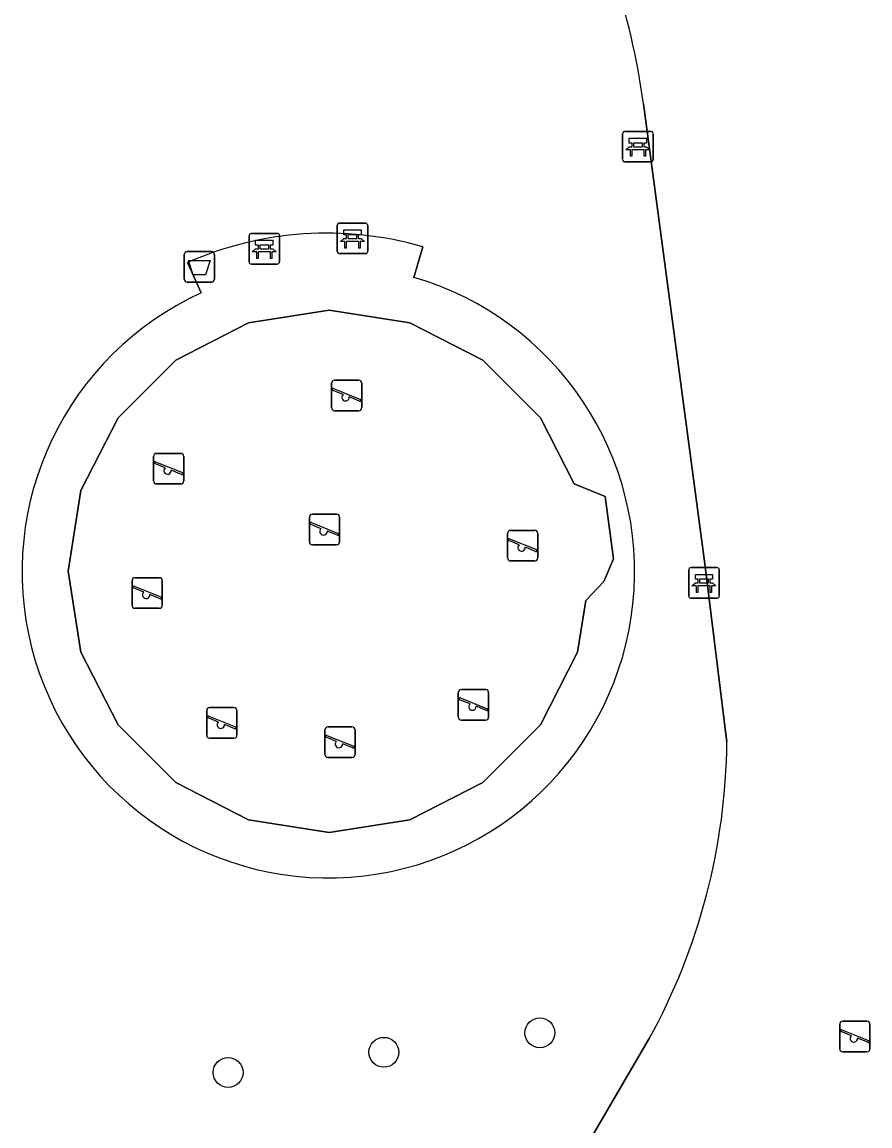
# Model space of a CAD drawing. Extents: x 163147 to 163550, y 380933 to 381639.
# Drawn here: x 163357.94 to 163385.69, y 381220.18 to 381256.29 of the extents above; entities that cross this region are included whole.
import ezdxf

# ---------------------------------------------------------------- set-up
doc = ezdxf.new("R2010")
doc.units = 0
for name, color, linetype in [('IMGEO_Afvalbak', 7, 'Continuous'), ('IMGEO_Bank', 7, 'Continuous'), ('IMGEO_Boom', 7, 'Continuous'), ('IMGEO_Groenvoorziening', 7, 'Continuous'), ('IMGEO_Speelvoorziening', 7, 'Continuous'), ('IMGEO_Terreindeel_zand', 7, 'Continuous'), ('IMGEO_Voetpad_gesloten', 7, 'Continuous'), ('IMGEO_Voetpad_open', 7, 'Continuous')]:
    doc.layers.add(name, color=color, linetype=linetype)

msp = doc.modelspace()

# ---------------------------------------------------------------- linework, layer by layer
at = {"layer": 'IMGEO_Afvalbak'}
for p, q in [((163363.247, 381247.879), (163363.247, 381248.679)), ((163363.247, 381248.679), (163363.247, 381247.879)), ((163363.347, 381248.779), (163364.137, 381248.779)), ((163364.137, 381248.779), (163363.347, 381248.779)), ((163364.237, 381248.679), (163364.237, 381247.879)), ((163364.237, 381247.879), (163364.237, 381248.679)), ((163364.137, 381247.779), (163363.347, 381247.779)), ((163363.347, 381247.779), (163364.137, 381247.779))]:
    msp.add_line(p, q, dxfattribs=at)
msp.add_lwpolyline([(163363.39, 381248.493), (163364.094, 381248.493), (163363.945, 381248.023), (163363.539, 381248.023), (163363.39, 381248.493)], dxfattribs=at)
for centre, start, end in [((163363.347, 381248.679), 90, 180), ((163363.347, 381248.679), 90, 180), ((163364.137, 381248.679), 0, 90), ((163364.137, 381248.679), 360, 90), ((163363.347, 381247.879), 180, 270), ((163363.347, 381247.879), 180, 270), ((163364.137, 381247.879), 270, 0), ((163364.137, 381247.879), 270, 0)]:
    msp.add_arc(centre, 0.1, start, end, dxfattribs=at)
at = {"layer": 'IMGEO_Bank'}
for p, q in [((163377.594, 381251.787), (163377.594, 381252.628)), ((163377.594, 381252.628), (163377.594, 381251.787)), ((163377.669, 381252.712), (163378.51, 381252.712)), ((163378.51, 381252.712), (163377.669, 381252.712)), ((163378.594, 381252.637), (163378.594, 381251.796)), ((163378.594, 381251.796), (163378.594, 381252.637)), ((163377.903, 381252.218), (163377.903, 381252.324)), ((163377.947, 381252.324), (163377.947, 381252.218)), ((163378.235, 381252.33), (163377.953, 381252.33)), ((163377.953, 381252.212), (163378.235, 381252.212)), ((163378.241, 381252.218), (163378.241, 381252.324)), ((163378.285, 381252.324), (163378.285, 381252.218)), ((163378.291, 381252.11), (163377.898, 381252.11)), ((163378.519, 381251.712), (163377.678, 381251.712)), ((163377.678, 381251.712), (163378.519, 381251.712)), ((163368.255, 381248.787), (163368.255, 381249.628)), ((163368.255, 381249.628), (163368.255, 381248.787)), ((163368.33, 381249.712), (163369.171, 381249.712)), ((163369.171, 381249.712), (163368.33, 381249.712)), ((163369.255, 381249.637), (163369.255, 381248.796)), ((163369.255, 381248.796), (163369.255, 381249.637)), ((163365.37, 381248.447), (163365.37, 381249.288)), ((163365.37, 381249.288), (163365.37, 381248.447)), ((163365.445, 381249.372), (163366.286, 381249.372)), ((163366.286, 381249.372), (163365.445, 381249.372)), ((163366.37, 381249.297), (163366.37, 381248.456)), ((163366.37, 381248.456), (163366.37, 381249.297)), ((163368.564, 381249.218), (163368.564, 381249.324)), ((163368.608, 381249.324), (163368.608, 381249.218)), ((163368.896, 381249.33), (163368.614, 381249.33)), ((163368.902, 381249.218), (163368.902, 381249.324)), ((163368.946, 381249.324), (163368.946, 381249.218)), ((163365.679, 381248.878), (163365.679, 381248.984)), ((163365.723, 381248.984), (163365.723, 381248.878)), ((163366.011, 381248.99), (163365.729, 381248.99)), ((163366.017, 381248.878), (163366.017, 381248.984)), ((163366.061, 381248.984), (163366.061, 381248.878)), ((163368.952, 381249.11), (163368.559, 381249.11)), ((163368.614, 381249.212), (163368.896, 381249.212)), ((163366.067, 381248.77), (163365.674, 381248.77)), ((163365.729, 381248.872), (163366.011, 381248.872)), ((163369.18, 381248.712), (163368.339, 381248.712)), ((163368.339, 381248.712), (163369.18, 381248.712)), ((163366.295, 381248.372), (163365.454, 381248.372)), ((163365.454, 381248.372), (163366.295, 381248.372)), ((163379.832, 381238.442), (163380.673, 381238.442)), ((163380.673, 381238.442), (163379.832, 381238.442)), ((163379.757, 381237.517), (163379.757, 381238.358)), ((163379.757, 381238.358), (163379.757, 381237.517)), ((163380.066, 381237.948), (163380.066, 381238.054)), ((163380.11, 381238.054), (163380.11, 381237.948)), ((163380.398, 381238.06), (163380.116, 381238.06)), ((163380.404, 381237.948), (163380.404, 381238.054)), ((163380.448, 381238.054), (163380.448, 381237.948)), ((163380.757, 381238.367), (163380.757, 381237.526)), ((163380.757, 381237.526), (163380.757, 381238.367)), ((163380.454, 381237.84), (163380.061, 381237.84)), ((163380.116, 381237.942), (163380.398, 381237.942)), ((163380.682, 381237.442), (163379.841, 381237.442)), ((163379.841, 381237.442), (163380.682, 381237.442))]:
    msp.add_line(p, q, dxfattribs=at)
for points in [[(163377.841, 381252.11), (163377.699, 381252.11), (163377.811, 381252.212), (163377.897, 381252.212)], [(163377.897, 381252.33), (163377.811, 381252.33), (163377.811, 381252.491), (163378.374, 381252.491), (163378.374, 381252.33), (163378.291, 381252.33)], [(163378.291, 381252.212), (163378.374, 381252.212), (163378.486, 381252.11), (163378.347, 381252.11)], [(163377.891, 381252.103), (163377.891, 381251.896), (163377.848, 381251.896), (163377.848, 381252.103)], [(163378.341, 381252.103), (163378.341, 381251.896), (163378.297, 381251.896), (163378.297, 381252.103)], [(163368.558, 381249.33), (163368.472, 381249.33), (163368.472, 381249.491), (163369.035, 381249.491), (163369.035, 381249.33), (163368.952, 381249.33)], [(163365.673, 381248.99), (163365.587, 381248.99), (163365.587, 381249.151), (163366.15, 381249.151), (163366.15, 381248.99), (163366.067, 381248.99)], [(163368.502, 381249.11), (163368.36, 381249.11), (163368.472, 381249.212), (163368.558, 381249.212)], [(163368.552, 381249.103), (163368.552, 381248.896), (163368.509, 381248.896), (163368.509, 381249.103)], [(163368.952, 381249.212), (163369.035, 381249.212), (163369.147, 381249.11), (163369.008, 381249.11)], [(163369.002, 381249.103), (163369.002, 381248.896), (163368.958, 381248.896), (163368.958, 381249.103)], [(163365.617, 381248.77), (163365.475, 381248.77), (163365.587, 381248.872), (163365.673, 381248.872)], [(163365.667, 381248.763), (163365.667, 381248.556), (163365.624, 381248.556), (163365.624, 381248.763)], [(163366.067, 381248.872), (163366.15, 381248.872), (163366.262, 381248.77), (163366.123, 381248.77)], [(163366.117, 381248.763), (163366.117, 381248.556), (163366.073, 381248.556), (163366.073, 381248.763)], [(163380.06, 381238.06), (163379.974, 381238.06), (163379.974, 381238.221), (163380.537, 381238.221), (163380.537, 381238.06), (163380.454, 381238.06)], [(163380.004, 381237.84), (163379.862, 381237.84), (163379.974, 381237.942), (163380.06, 381237.942)], [(163380.054, 381237.833), (163380.054, 381237.626), (163380.011, 381237.626), (163380.011, 381237.833)], [(163380.454, 381237.942), (163380.537, 381237.942), (163380.649, 381237.84), (163380.51, 381237.84)], [(163380.504, 381237.833), (163380.504, 381237.626), (163380.46, 381237.626), (163380.46, 381237.833)]]:
    msp.add_lwpolyline(points, dxfattribs=at)
for centre, radius, start, end in [((163377.672, 381252.634), 0.0779, 92.4484, 184.2845), ((163377.672, 381252.634), 0.0779, 92.4484, 184.2845), ((163378.516, 381252.634), 0.0779, 2.4484, 94.2845), ((163378.516, 381252.634), 0.0779, 2.4484, 94.2845), ((163377.896, 381252.323), 0.00671, 2.8957, 87.1043), ((163377.896, 381252.219), 0.00671, 272.8957, 357.1043), ((163377.953, 381252.323), 0.00671, 92.8957, 177.1043), ((163377.953, 381252.219), 0.00671, 182.8957, 267.1043), ((163378.235, 381252.323), 0.00671, 2.8957, 87.1043), ((163378.235, 381252.219), 0.00671, 272.8957, 357.1043), ((163378.292, 381252.323), 0.00671, 92.8957, 177.1043), ((163378.292, 381252.219), 0.00671, 182.8957, 267.1043), ((163377.672, 381251.79), 0.0779, 182.4484, 274.2845), ((163377.672, 381251.79), 0.0779, 182.4484, 274.2845), ((163377.841, 381252.103), 0.00671, 2.8957, 87.1043), ((163377.898, 381252.103), 0.00671, 92.8957, 177.1043), ((163378.29, 381252.103), 0.00671, 2.8957, 87.1043), ((163378.347, 381252.103), 0.00671, 92.8957, 177.1043), ((163378.516, 381251.79), 0.0779, 272.4484, 4.2845), ((163378.516, 381251.79), 0.0779, 272.4484, 4.2845), ((163368.333, 381249.634), 0.0779, 92.4484, 184.2845), ((163368.333, 381249.634), 0.0779, 92.4484, 184.2845), ((163369.177, 381249.634), 0.0779, 2.4484, 94.2845), ((163369.177, 381249.634), 0.0779, 2.4484, 94.2845), ((163365.448, 381249.294), 0.0779, 92.4484, 184.2845), ((163365.448, 381249.294), 0.0779, 92.4484, 184.2845), ((163366.292, 381249.294), 0.0779, 2.4484, 94.2845), ((163366.292, 381249.294), 0.0779, 2.4484, 94.2845), ((163368.557, 381249.323), 0.00671, 2.8957, 87.1043), ((163368.614, 381249.323), 0.00671, 92.8957, 177.1043), ((163368.896, 381249.323), 0.00671, 2.8957, 87.1043), ((163368.953, 381249.323), 0.00671, 92.8957, 177.1043), ((163365.672, 381248.983), 0.00671, 2.8957, 87.1043), ((163365.729, 381248.983), 0.00671, 92.8957, 177.1043), ((163366.011, 381248.983), 0.00671, 2.8957, 87.1043), ((163366.068, 381248.983), 0.00671, 92.8957, 177.1043), ((163368.502, 381249.103), 0.00671, 2.8957, 87.1043), ((163368.559, 381249.103), 0.00671, 92.8957, 177.1043), ((163368.557, 381249.219), 0.00671, 272.8957, 357.1043), ((163368.614, 381249.219), 0.00671, 182.8957, 267.1043), ((163368.896, 381249.219), 0.00671, 272.8957, 357.1043), ((163368.953, 381249.219), 0.00671, 182.8957, 267.1043), ((163368.951, 381249.103), 0.00671, 2.8957, 87.1043), ((163369.008, 381249.103), 0.00671, 92.8957, 177.1043), ((163365.617, 381248.763), 0.00671, 2.8957, 87.1043), ((163365.674, 381248.763), 0.00671, 92.8957, 177.1043), ((163365.672, 381248.879), 0.00671, 272.8957, 357.1043), ((163365.729, 381248.879), 0.00671, 182.8957, 267.1043), ((163366.011, 381248.879), 0.00671, 272.8957, 357.1043), ((163366.068, 381248.879), 0.00671, 182.8957, 267.1043), ((163366.066, 381248.763), 0.00671, 2.8957, 87.1043), ((163366.123, 381248.763), 0.00671, 92.8957, 177.1043), ((163368.333, 381248.79), 0.0779, 182.4484, 274.2845), ((163368.333, 381248.79), 0.0779, 182.4484, 274.2845), ((163369.177, 381248.79), 0.0779, 272.4484, 4.2845), ((163369.177, 381248.79), 0.0779, 272.4484, 4.2845), ((163365.448, 381248.45), 0.0779, 182.4484, 274.2845), ((163365.448, 381248.45), 0.0779, 182.4484, 274.2845), ((163366.292, 381248.45), 0.0779, 272.4484, 4.2845), ((163366.292, 381248.45), 0.0779, 272.4484, 4.2845), ((163379.835, 381238.364), 0.0779, 92.4484, 184.2845), ((163379.835, 381238.364), 0.0779, 92.4484, 184.2845), ((163380.679, 381238.364), 0.0779, 2.4484, 94.2845), ((163380.679, 381238.364), 0.0779, 2.4484, 94.2845), ((163380.059, 381238.053), 0.00671, 2.8957, 87.1043), ((163380.116, 381238.053), 0.00671, 92.8957, 177.1043), ((163380.398, 381238.053), 0.00671, 2.8957, 87.1043), ((163380.455, 381238.053), 0.00671, 92.8957, 177.1043), ((163380.004, 381237.833), 0.00671, 2.8957, 87.1043), ((163380.061, 381237.833), 0.00671, 92.8957, 177.1043), ((163380.059, 381237.949), 0.00671, 272.8957, 357.1043), ((163380.116, 381237.949), 0.00671, 182.8957, 267.1043), ((163380.398, 381237.949), 0.00671, 272.8957, 357.1043), ((163380.455, 381237.949), 0.00671, 182.8957, 267.1043), ((163380.453, 381237.833), 0.00671, 2.8957, 87.1043), ((163380.51, 381237.833), 0.00671, 92.8957, 177.1043), ((163379.835, 381237.52), 0.0779, 182.4484, 274.2845), ((163379.835, 381237.52), 0.0779, 182.4484, 274.2845), ((163380.679, 381237.52), 0.0779, 272.4484, 4.2845), ((163380.679, 381237.52), 0.0779, 272.4484, 4.2845)]:
    msp.add_arc(centre, radius, start, end, dxfattribs=at)
at = {"layer": 'IMGEO_Boom'}
for centre in [(163374.887, 381223.22), (163369.782, 381222.585), (163364.685, 381221.925)]:
    msp.add_circle(centre, 0.489, dxfattribs=at)
at = {"layer": 'IMGEO_Groenvoorziening'}
for points in [[(163381.004, 381232.729), (163380.286, 381238.562), (163378.28, 381253.612)], [(163371.052, 381248.939), (163370.762, 381247.933)], [(163363.809, 381247.429), (163363.352, 381248.421)], [(163376.364, 381219.45), (163378.467, 381223.032)]]:
    msp.add_lwpolyline(points, dxfattribs=at)
for centre, radius, start, end in [((163353.777, 381250.183), 24.741, 7.9672, 28.7156), ((163367.917, 381238.054), 11.327, 73.9321, 113.7652), ((163367.965, 381238.311), 10.021, 114.5012, 73.7907), ((163360.465, 381232.922), 20.54, 331.2157, 359.4613)]:
    msp.add_arc(centre, radius, start, end, dxfattribs=at)
at = {"layer": 'IMGEO_Speelvoorziening'}
for p, q in [((163368.167, 381244.574), (163368.957, 381244.574)), ((163368.957, 381244.574), (163368.167, 381244.574)), ((163368.067, 381243.674), (163368.067, 381244.474)), ((163368.067, 381244.474), (163368.067, 381243.674)), ((163368.45, 381244.102), (163368.111, 381244.239)), ((163368.136, 381244.299), (163369.012, 381243.946)), ((163369.057, 381244.474), (163369.057, 381243.674)), ((163369.057, 381243.674), (163369.057, 381244.474)), ((163368.988, 381243.886), (163368.648, 381244.023)), ((163368.957, 381243.574), (163368.167, 381243.574)), ((163368.167, 381243.574), (163368.957, 381243.574)), ((163362.244, 381241.277), (163362.244, 381242.077)), ((163362.244, 381242.077), (163362.244, 381241.277)), ((163362.344, 381242.177), (163363.134, 381242.177)), ((163363.134, 381242.177), (163362.344, 381242.177)), ((163363.234, 381242.077), (163363.234, 381241.277)), ((163363.234, 381241.277), (163363.234, 381242.077)), ((163362.627, 381241.705), (163362.288, 381241.842)), ((163362.313, 381241.902), (163363.189, 381241.549)), ((163363.165, 381241.489), (163362.825, 381241.626)), ((163363.134, 381241.177), (163362.344, 381241.177)), ((163362.344, 381241.177), (163363.134, 381241.177)), ((163367.345, 381239.287), (163367.345, 381240.087)), ((163367.345, 381240.087), (163367.345, 381239.287)), ((163367.414, 381239.912), (163368.29, 381239.559)), ((163367.445, 381240.187), (163368.235, 381240.187)), ((163368.235, 381240.187), (163367.445, 381240.187)), ((163368.335, 381240.087), (163368.335, 381239.287)), ((163368.335, 381239.287), (163368.335, 381240.087)), ((163367.728, 381239.715), (163367.389, 381239.852)), ((163368.266, 381239.499), (163367.926, 381239.636)), ((163373.826, 381238.758), (163373.826, 381239.558)), ((163373.826, 381239.558), (163373.826, 381238.758)), ((163373.926, 381239.658), (163374.716, 381239.658)), ((163374.716, 381239.658), (163373.926, 381239.658)), ((163374.816, 381239.558), (163374.816, 381238.758)), ((163374.816, 381238.758), (163374.816, 381239.558)), ((163368.235, 381239.187), (163367.445, 381239.187)), ((163367.445, 381239.187), (163368.235, 381239.187)), ((163374.209, 381239.186), (163373.87, 381239.323)), ((163373.895, 381239.383), (163374.771, 381239.03)), ((163374.747, 381238.97), (163374.407, 381239.107)), ((163374.716, 381238.658), (163373.926, 381238.658)), ((163373.926, 381238.658), (163374.716, 381238.658)), ((163361.643, 381238.111), (163362.433, 381238.111)), ((163362.433, 381238.111), (163361.643, 381238.111)), ((163361.543, 381237.211), (163361.543, 381238.011)), ((163361.543, 381238.011), (163361.543, 381237.211)), ((163361.926, 381237.639), (163361.587, 381237.776)), ((163361.612, 381237.836), (163362.488, 381237.483)), ((163362.533, 381238.011), (163362.533, 381237.211)), ((163362.533, 381237.211), (163362.533, 381238.011)), ((163362.464, 381237.423), (163362.124, 381237.56)), ((163362.433, 381237.111), (163361.643, 381237.111)), ((163361.643, 381237.111), (163362.433, 381237.111)), ((163372.318, 381234.454), (163373.108, 381234.454)), ((163373.108, 381234.454), (163372.318, 381234.454)), ((163372.218, 381233.554), (163372.218, 381234.354)), ((163372.218, 381234.354), (163372.218, 381233.554)), ((163372.601, 381233.982), (163372.262, 381234.119)), ((163372.287, 381234.179), (163373.163, 381233.826)), ((163373.208, 381234.354), (163373.208, 381233.554)), ((163373.208, 381233.554), (163373.208, 381234.354)), ((163363.986, 381232.96), (163363.986, 381233.76)), ((163363.986, 381233.76), (163363.986, 381232.96)), ((163364.086, 381233.86), (163364.876, 381233.86)), ((163364.876, 381233.86), (163364.086, 381233.86)), ((163364.976, 381233.76), (163364.976, 381232.96)), ((163364.976, 381232.96), (163364.976, 381233.76)), ((163373.139, 381233.766), (163372.799, 381233.903)), ((163364.369, 381233.388), (163364.03, 381233.525)), ((163364.055, 381233.585), (163364.931, 381233.232)), ((163373.108, 381233.454), (163372.318, 381233.454)), ((163372.318, 381233.454), (163373.108, 381233.454)), ((163364.907, 381233.172), (163364.567, 381233.309)), ((163367.849, 381232.329), (163367.849, 381233.129)), ((163367.849, 381233.129), (163367.849, 381232.329)), ((163367.949, 381233.229), (163368.739, 381233.229)), ((163368.739, 381233.229), (163367.949, 381233.229)), ((163368.839, 381233.129), (163368.839, 381232.329)), ((163368.839, 381232.329), (163368.839, 381233.129)), ((163364.876, 381232.86), (163364.086, 381232.86)), ((163364.086, 381232.86), (163364.876, 381232.86)), ((163368.232, 381232.757), (163367.893, 381232.894)), ((163367.918, 381232.954), (163368.794, 381232.601)), ((163368.77, 381232.541), (163368.43, 381232.678)), ((163368.739, 381232.229), (163367.949, 381232.229)), ((163367.949, 381232.229), (163368.739, 381232.229)), ((163384.696, 381222.699), (163384.696, 381223.499)), ((163384.696, 381223.499), (163384.696, 381222.699)), ((163385.079, 381223.127), (163384.74, 381223.264)), ((163384.765, 381223.324), (163385.641, 381222.971)), ((163384.796, 381223.599), (163385.586, 381223.599)), ((163385.586, 381223.599), (163384.796, 381223.599)), ((163385.686, 381223.499), (163385.686, 381222.699)), ((163385.686, 381222.699), (163385.686, 381223.499)), ((163385.617, 381222.911), (163385.277, 381223.048)), ((163385.586, 381222.599), (163384.796, 381222.599)), ((163384.796, 381222.599), (163385.586, 381222.599))]:
    msp.add_line(p, q, dxfattribs=at)
for centre, radius, start, end in [((163368.167, 381244.474), 0.1, 90, 180), ((163368.167, 381244.474), 0.1, 90, 180), ((163368.957, 381244.474), 0.1, 0, 90), ((163368.957, 381244.474), 0.1, 360, 90), ((163368.124, 381244.269), 0.0327, 68.078, 248.078), ((163368.529, 381244.012), 0.12, 130.9928, 5.1632), ((163369, 381243.916), 0.0327, 248.078, 68.078), ((163368.167, 381243.674), 0.1, 180, 270), ((163368.167, 381243.674), 0.1, 180, 270), ((163368.957, 381243.674), 0.1, 270, 0), ((163368.957, 381243.674), 0.1, 270, 0), ((163362.344, 381242.077), 0.1, 90, 180), ((163362.344, 381242.077), 0.1, 90, 180), ((163363.134, 381242.077), 0.1, 0, 90), ((163363.134, 381242.077), 0.1, 360, 90), ((163362.301, 381241.872), 0.0327, 68.078, 248.078), ((163362.706, 381241.615), 0.12, 130.9928, 5.1632), ((163363.177, 381241.519), 0.0327, 248.078, 68.078), ((163362.344, 381241.277), 0.1, 180, 270), ((163362.344, 381241.277), 0.1, 180, 270), ((163363.134, 381241.277), 0.1, 270, 0), ((163363.134, 381241.277), 0.1, 270, 0), ((163367.445, 381240.087), 0.1, 90, 180), ((163367.445, 381240.087), 0.1, 90, 180), ((163367.402, 381239.882), 0.0327, 68.078, 248.078), ((163368.235, 381240.087), 0.1, 0, 90), ((163368.235, 381240.087), 0.1, 360, 90), ((163367.807, 381239.625), 0.12, 130.9928, 5.1632), ((163368.278, 381239.529), 0.0327, 248.078, 68.078), ((163373.926, 381239.558), 0.1, 90, 180), ((163373.926, 381239.558), 0.1, 90, 180), ((163374.716, 381239.558), 0.1, 0, 90), ((163374.716, 381239.558), 0.1, 360, 90), ((163367.445, 381239.287), 0.1, 180, 270), ((163367.445, 381239.287), 0.1, 180, 270), ((163368.235, 381239.287), 0.1, 270, 0), ((163368.235, 381239.287), 0.1, 270, 0), ((163373.883, 381239.353), 0.0327, 68.078, 248.078), ((163374.288, 381239.096), 0.12, 130.9928, 5.1632), ((163374.759, 381239), 0.0327, 248.078, 68.078), ((163373.926, 381238.758), 0.1, 180, 270), ((163373.926, 381238.758), 0.1, 180, 270), ((163374.716, 381238.758), 0.1, 270, 0), ((163374.716, 381238.758), 0.1, 270, 0), ((163361.643, 381238.011), 0.1, 90, 180), ((163361.643, 381238.011), 0.1, 90, 180), ((163362.433, 381238.011), 0.1, 0, 90), ((163362.433, 381238.011), 0.1, 360, 90), ((163361.6, 381237.806), 0.0327, 68.078, 248.078), ((163362.005, 381237.549), 0.12, 130.9928, 5.1632), ((163362.476, 381237.453), 0.0327, 248.078, 68.078), ((163361.643, 381237.211), 0.1, 180, 270), ((163361.643, 381237.211), 0.1, 180, 270), ((163362.433, 381237.211), 0.1, 270, 0), ((163362.433, 381237.211), 0.1, 270, 0), ((163372.318, 381234.354), 0.1, 90, 180), ((163372.318, 381234.354), 0.1, 90, 180), ((163373.108, 381234.354), 0.1, 0, 90), ((163373.108, 381234.354), 0.1, 360, 90), ((163372.275, 381234.149), 0.0327, 68.078, 248.078), ((163364.086, 381233.76), 0.1, 90, 180), ((163364.086, 381233.76), 0.1, 90, 180), ((163364.876, 381233.76), 0.1, 0, 90), ((163364.876, 381233.76), 0.1, 360, 90), ((163372.68, 381233.892), 0.12, 130.9928, 5.1632), ((163373.151, 381233.796), 0.0327, 248.078, 68.078), ((163364.043, 381233.555), 0.0327, 68.078, 248.078), ((163364.448, 381233.298), 0.12, 130.9928, 5.1632), ((163372.318, 381233.554), 0.1, 180, 270), ((163372.318, 381233.554), 0.1, 180, 270), ((163373.108, 381233.554), 0.1, 270, 0), ((163373.108, 381233.554), 0.1, 270, 0), ((163364.919, 381233.202), 0.0327, 248.078, 68.078), ((163367.949, 381233.129), 0.1, 90, 180), ((163367.949, 381233.129), 0.1, 90, 180), ((163368.739, 381233.129), 0.1, 0, 90), ((163368.739, 381233.129), 0.1, 360, 90), ((163364.086, 381232.96), 0.1, 180, 270), ((163364.086, 381232.96), 0.1, 180, 270), ((163364.876, 381232.96), 0.1, 270, 0), ((163364.876, 381232.96), 0.1, 270, 0), ((163367.906, 381232.924), 0.0327, 68.078, 248.078), ((163368.311, 381232.667), 0.12, 130.9928, 5.1632), ((163367.949, 381232.329), 0.1, 180, 270), ((163367.949, 381232.329), 0.1, 180, 270), ((163368.739, 381232.329), 0.1, 270, 0), ((163368.739, 381232.329), 0.1, 270, 0), ((163368.782, 381232.571), 0.0327, 248.078, 68.078), ((163384.796, 381223.499), 0.1, 90, 180), ((163384.796, 381223.499), 0.1, 90, 180), ((163384.753, 381223.294), 0.0327, 68.078, 248.078), ((163385.586, 381223.499), 0.1, 0, 90), ((163385.586, 381223.499), 0.1, 360, 90), ((163385.158, 381223.037), 0.12, 130.9928, 5.1632), ((163385.629, 381222.941), 0.0327, 248.078, 68.078), ((163384.796, 381222.699), 0.1, 180, 270), ((163384.796, 381222.699), 0.1, 180, 270), ((163385.586, 381222.699), 0.1, 270, 0), ((163385.586, 381222.699), 0.1, 270, 0)]:
    msp.add_arc(centre, radius, start, end, dxfattribs=at)
at = {"layer": 'IMGEO_Terreindeel_zand'}
msp.add_lwpolyline([(163370.636, 381230.194), (163373.017, 381231.408), (163374.907, 381233.298), (163376.121, 381235.679), (163376.389, 381237.37), (163376.983, 381237.987), (163377.3, 381238.723), (163377.025, 381240.769), (163376.006, 381241.186), (163374.907, 381243.341), (163373.017, 381245.231), (163370.636, 381246.445), (163367.996, 381246.863), (163365.355, 381246.445), (163362.974, 381245.231), (163361.084, 381243.341), (163359.87, 381240.96), (163359.452, 381238.32), (163359.87, 381235.679), (163361.084, 381233.298), (163362.974, 381231.408), (163365.355, 381230.194), (163367.996, 381229.776)], close=True, dxfattribs=at)
at = {"layer": 'IMGEO_Voetpad_gesloten'}
for points in [[(163378.28, 381253.612), (163380.286, 381238.562), (163381.004, 381232.729)], [(163378.467, 381223.032), (163376.364, 381219.45)]]:
    msp.add_lwpolyline(points, dxfattribs=at)
for centre, radius, start, end in [((163353.777, 381250.183), 24.741, 7.9672, 28.7156), ((163360.465, 381232.922), 20.54, 331.2157, 359.4613)]:
    msp.add_arc(centre, radius, start, end, dxfattribs=at)
at = {"layer": 'IMGEO_Voetpad_open'}
for points in [[(163370.762, 381247.933), (163371.052, 381248.939)], [(163363.352, 381248.421), (163363.809, 381247.429)]]:
    msp.add_lwpolyline(points, dxfattribs=at)
msp.add_lwpolyline([(163367.996, 381229.776), (163365.355, 381230.194), (163362.974, 381231.408), (163361.084, 381233.298), (163359.87, 381235.679), (163359.452, 381238.32), (163359.87, 381240.96), (163361.084, 381243.341), (163362.974, 381245.231), (163365.355, 381246.445), (163367.996, 381246.863), (163370.636, 381246.445), (163373.017, 381245.231), (163374.907, 381243.341), (163376.006, 381241.186), (163377.025, 381240.769), (163377.3, 381238.723), (163376.983, 381237.987), (163376.389, 381237.37), (163376.121, 381235.679), (163374.907, 381233.298), (163373.017, 381231.408), (163370.636, 381230.194)], close=True, dxfattribs=at)
for centre, radius, start, end in [((163367.917, 381238.054), 11.327, 73.9321, 113.7652), ((163367.965, 381238.311), 10.021, 114.5012, 73.7907)]:
    msp.add_arc(centre, radius, start, end, dxfattribs=at)

doc.saveas('drawing.dxf')
